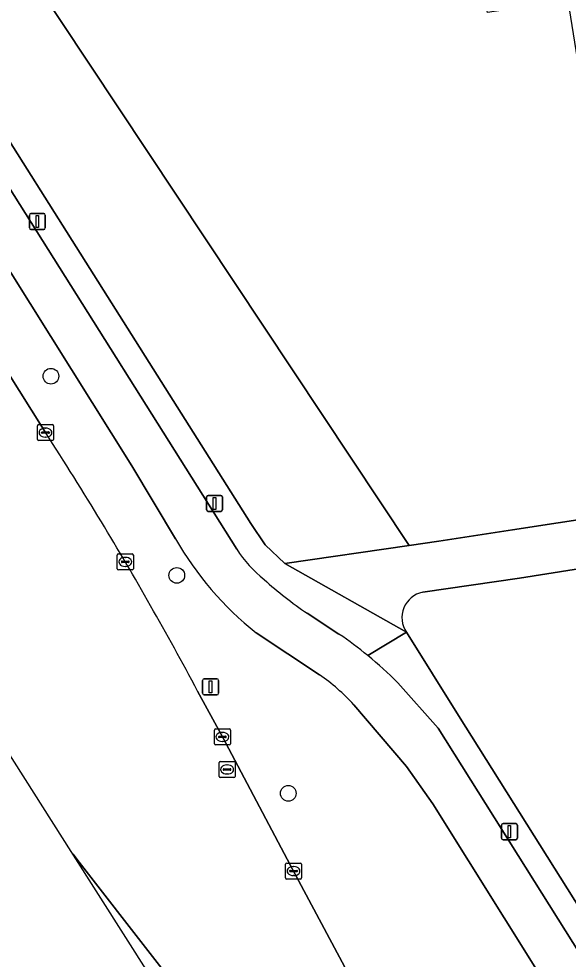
# Model space of a CAD drawing. Extents: x 160077 to 160948, y 386481 to 387498.
# Drawn here: x 160115.5 to 160149.7, y 387248.5 to 387307 of the extents above; entities that cross this region are included whole.
import ezdxf

# ---------------------------------------------------------------- set-up
doc = ezdxf.new("R2010")
doc.units = 0
for name, color, linetype in [('IMGEO_Berm_groen', 7, 'Continuous'), ('IMGEO_Boom', 7, 'Continuous'), ('IMGEO_Fietspad_gesloten', 7, 'Continuous'), ('IMGEO_Groenvoorziening', 7, 'Continuous'), ('IMGEO_Kolk', 7, 'Continuous'), ('IMGEO_Lichtmast', 7, 'Continuous'), ('IMGEO_OVBaan_gesloten', 7, 'Continuous'), ('IMGEO_Rijbaan_regionaal_gesloten', 7, 'Continuous'), ('IMGEO_Rioolput', 7, 'Continuous'), ('IMGEO_Voetpad_open', 7, 'Continuous')]:
    doc.layers.add(name, color=color, linetype=linetype)

msp = doc.modelspace()

# ---------------------------------------------------------------- linework, layer by layer
at = {"layer": 'IMGEO_Berm_groen'}
for points in [[(160125.245, 387274.696), (160122.542, 387279.222), (160099.906, 387315.367), (160099.341, 387316.28)], [(160096.318, 387314.501), (160096.531, 387314.167), (160101.546, 387306.151), (160106.581, 387298.148), (160112.126, 387289.301), (160117.165, 387281.298)], [(160134.209, 387266.225), (160130.263, 387268.841)], [(160126.625, 387265.218), (160128.172, 387262.367), (160132.596, 387254.018), (160136.583, 387246.579), (160141.506, 387237.352), (160145.887, 387229.105), (160147.814, 387225.477), (160156.514, 387209.228), (160162.84, 387197.364)], [(160161.015, 387226.623), (160141.252, 387258.195), (160139.625, 387260.516), (160136.342, 387264.367)]]:
    msp.add_lwpolyline(points, dxfattribs=at)
for centre, radius, start, end in [((159937.316, 387164.654), 214.363, 31.21729, 32.96613), ((159936.055, 387163.96), 215.801, 27.98356, 31.20124), ((160143.301, 387285.093), 20.836, 209.93439, 231.26175), ((160127.505, 387256.376), 11.914, 42.12371, 55.75976)]:
    msp.add_arc(centre, radius, start, end, dxfattribs=at)
at = {"layer": 'IMGEO_Boom'}
for centre in [(160117.506, 387284.806), (160125.333, 387272.416), (160132.268, 387258.855)]:
    msp.add_circle(centre, 0.489, dxfattribs=at)
at = {"layer": 'IMGEO_Fietspad_gesloten'}
for points in [[(160129.06, 387274.05), (160114.864, 387296.614), (160102.066, 387317.033), (160101.473, 387318.123), (160100.745, 387319.628), (160100.284, 387320.786), (160097.499, 387319.172), (160099.341, 387316.28), (160099.906, 387315.367), (160122.542, 387279.222), (160125.245, 387274.696)], [(160135.422, 387268.762), (160133.446, 387270.057)], [(160130.263, 387268.841), (160134.209, 387266.225)], [(160223.762, 387132.086), (160222.926, 387133.369), (160185.895, 387192.376), (160184.005, 387195.408), (160180.666, 387200.687), (160159.923, 387233.732), (160141.59, 387262.907), (160139.072, 387265.739)], [(160136.342, 387264.367), (160139.625, 387260.516), (160141.252, 387258.195), (160161.015, 387226.623), (160198.581, 387166.822), (160220.594, 387131.778)]]:
    msp.add_lwpolyline(points, dxfattribs=at)
for centre, radius, start, end in [((160143.301, 387285.093), 20.836, 209.93439, 231.26175), ((160135.924, 387278.518), 8.191, 213.06275, 231.00172), ((160147.775, 387291.107), 25.464, 228.10281, 235.75693), ((160122.078, 387248.926), 23.906, 50.71415, 56.06934), ((160122.195, 387249.07), 23.721, 44.64408, 50.7134), ((160127.505, 387256.376), 11.914, 42.12371, 55.75976)]:
    msp.add_arc(centre, radius, start, end, dxfattribs=at)
at = {"layer": 'IMGEO_Groenvoorziening'}
for points in [[(160141.124, 387326.758), (160139.057, 387329.83), (160120.193, 387314.153), (160115.943, 387319.74), (160135, 387338.07), (160133.048, 387341.231), (160133.36, 387341.629), (160130.296, 387346.507), (160106.771, 387329.448), (160101.386, 387325.554), (160104.15, 387318.343), (160109.024, 387320.599), (160139.785, 387274.28), (160141.641, 387274.55), (160146.224, 387275.251), (160154.726, 387276.548), (160149.674, 387308.189), (160144.653, 387307.431)], [(160104.15, 387318.343), (160105.669, 387314.379), (160105.879, 387313.937), (160112.11, 387303.867), (160121.033, 387289.768), (160129.934, 387275.653), (160130.837, 387274.317), (160132.053, 387273.157), (160139.785, 387274.28), (160109.024, 387320.599)]]:
    msp.add_lwpolyline(points, close=True, dxfattribs=at)
for points in [[(160172.96, 387250), (160160.624, 387269.243), (160155.915, 387269.341), (160155.14, 387273.594), (160146.656, 387272.235), (160140.627, 387271.369)], [(160139.615, 387268.878), (160142.864, 387263.696), (160161.126, 387234.638), (160179.769, 387204.942)]]:
    msp.add_lwpolyline(points, dxfattribs=at)
msp.add_arc((160140.963, 387269.781), 1.623, 101.95515, 213.82472, dxfattribs=at)
at = {"layer": 'IMGEO_Kolk'}
for p, q in [((160116.664, 387280.872), (160116.664, 387281.724)), ((160116.739, 387281.798), (160117.591, 387281.798)), ((160117.152, 387281.578), (160117.177, 387281.578)), ((160117.665, 387281.724), (160117.665, 387280.872)), ((160116.923, 387281.292), (160116.923, 387281.304)), ((160117.361, 387281.255), (160116.963, 387281.255)), ((160116.966, 387281.341), (160117.364, 387281.341)), ((160117.175, 387281.018), (160117.15, 387281.018)), ((160117.407, 387281.304), (160117.407, 387281.292)), ((160117.591, 387280.798), (160116.739, 387280.798)), ((160121.63, 387272.831), (160121.63, 387273.683)), ((160121.705, 387273.757), (160122.557, 387273.757)), ((160122.118, 387273.537), (160122.143, 387273.537)), ((160122.631, 387273.683), (160122.631, 387272.831)), ((160122.557, 387272.757), (160121.705, 387272.757)), ((160121.889, 387273.251), (160121.889, 387273.263)), ((160122.327, 387273.214), (160121.929, 387273.214)), ((160121.932, 387273.3), (160122.33, 387273.3)), ((160122.141, 387272.977), (160122.116, 387272.977)), ((160122.373, 387273.263), (160122.373, 387273.251)), ((160127.671, 387261.941), (160127.671, 387262.793)), ((160127.746, 387262.867), (160128.598, 387262.867)), ((160128.672, 387262.793), (160128.672, 387261.941)), ((160127.93, 387262.361), (160127.93, 387262.373)), ((160128.368, 387262.324), (160127.97, 387262.324)), ((160127.973, 387262.41), (160128.371, 387262.41)), ((160128.159, 387262.647), (160128.184, 387262.647)), ((160128.414, 387262.373), (160128.414, 387262.361)), ((160128.598, 387261.867), (160127.746, 387261.867)), ((160128.182, 387262.087), (160128.157, 387262.087)), ((160132.095, 387253.592), (160132.095, 387254.444)), ((160132.17, 387254.518), (160133.022, 387254.518)), ((160132.354, 387254.012), (160132.354, 387254.024)), ((160132.397, 387254.061), (160132.795, 387254.061)), ((160132.583, 387254.298), (160132.608, 387254.298)), ((160132.838, 387254.024), (160132.838, 387254.012)), ((160133.096, 387254.444), (160133.096, 387253.592)), ((160133.022, 387253.518), (160132.17, 387253.518)), ((160132.792, 387253.975), (160132.394, 387253.975)), ((160132.606, 387253.738), (160132.581, 387253.738))]:
    msp.add_line(p, q, dxfattribs=at)
for points in [[(160116.664, 387280.872), (160116.664, 387281.724)], [(160116.739, 387281.798), (160117.591, 387281.798)], [(160117.665, 387281.724), (160117.665, 387280.872)], [(160117.591, 387280.798), (160116.739, 387280.798)], [(160121.63, 387272.831), (160121.63, 387273.683)], [(160121.705, 387273.757), (160122.557, 387273.757)], [(160122.631, 387273.683), (160122.631, 387272.831)], [(160122.557, 387272.757), (160121.705, 387272.757)], [(160127.671, 387261.941), (160127.671, 387262.793)], [(160127.746, 387262.867), (160128.598, 387262.867)], [(160128.672, 387262.793), (160128.672, 387261.941)], [(160128.598, 387261.867), (160127.746, 387261.867)], [(160132.095, 387253.592), (160132.095, 387254.444)], [(160132.17, 387254.518), (160133.022, 387254.518)], [(160133.096, 387254.444), (160133.096, 387253.592)], [(160133.022, 387253.518), (160132.17, 387253.518)]]:
    msp.add_lwpolyline(points, dxfattribs=at)
for centre, radius, start, end in [((160116.741, 387281.722), 0.0765, 91.55205, 178.44795), ((160116.741, 387281.722), 0.0765, 91.55205, 178.44795), ((160117.589, 387281.722), 0.0765, 1.55205, 88.44795), ((160117.589, 387281.722), 0.0765, 1.55205, 88.44795), ((160116.963, 387281.301), 0.0403, 85.87752, 175.75265), ((160116.96, 387281.291), 0.0366, 178.93798, 274.71019), ((160117.364, 387281.298), 0.043, 264.86636, 352.45326), ((160117.368, 387281.303), 0.0386, 1.73085, 96.63898), ((160116.741, 387280.874), 0.0765, 181.55205, 268.44795), ((160116.741, 387280.874), 0.0765, 181.55205, 268.44795), ((160117.589, 387280.874), 0.0765, 271.55205, 358.44795), ((160117.589, 387280.874), 0.0765, 271.55205, 358.44795), ((160121.707, 387273.681), 0.0765, 91.55205, 178.44795), ((160121.707, 387273.681), 0.0765, 91.55205, 178.44795), ((160122.555, 387273.681), 0.0765, 1.55205, 88.44795), ((160122.555, 387273.681), 0.0765, 1.55205, 88.44795), ((160121.707, 387272.833), 0.0765, 181.55205, 268.44795), ((160121.707, 387272.833), 0.0765, 181.55205, 268.44795), ((160121.929, 387273.26), 0.0403, 85.87752, 175.75265), ((160121.926, 387273.25), 0.0366, 178.93798, 274.71019), ((160122.33, 387273.257), 0.043, 264.86636, 352.45326), ((160122.334, 387273.262), 0.0386, 1.73085, 96.63898), ((160122.555, 387272.833), 0.0765, 271.55205, 358.44795), ((160122.555, 387272.833), 0.0765, 271.55205, 358.44795), ((160127.748, 387262.791), 0.0765, 91.55205, 178.44795), ((160127.748, 387262.791), 0.0765, 91.55205, 178.44795), ((160128.596, 387262.791), 0.0765, 1.55205, 88.44795), ((160128.596, 387262.791), 0.0765, 1.55205, 88.44795), ((160127.97, 387262.37), 0.0403, 85.87752, 175.75265), ((160127.967, 387262.36), 0.0366, 178.93798, 274.71019), ((160128.371, 387262.367), 0.043, 264.86636, 352.45326), ((160128.375, 387262.372), 0.0386, 1.73085, 96.63898), ((160127.748, 387261.943), 0.0765, 181.55205, 268.44795), ((160127.748, 387261.943), 0.0765, 181.55205, 268.44795), ((160128.596, 387261.943), 0.0765, 271.55205, 358.44795), ((160128.596, 387261.943), 0.0765, 271.55205, 358.44795), ((160132.172, 387254.442), 0.0765, 91.55205, 178.44795), ((160132.172, 387254.442), 0.0765, 91.55205, 178.44795), ((160132.394, 387254.021), 0.0403, 85.87752, 175.75265), ((160132.391, 387254.011), 0.0366, 178.93798, 274.71019), ((160132.795, 387254.018), 0.043, 264.86636, 352.45326), ((160132.799, 387254.023), 0.0386, 1.73085, 96.63898), ((160133.02, 387254.442), 0.0765, 1.55205, 88.44795), ((160133.02, 387254.442), 0.0765, 1.55205, 88.44795), ((160132.172, 387253.594), 0.0765, 181.55205, 268.44795), ((160132.172, 387253.594), 0.0765, 181.55205, 268.44795), ((160133.02, 387253.594), 0.0765, 271.55205, 358.44795), ((160133.02, 387253.594), 0.0765, 271.55205, 358.44795)]:
    msp.add_arc(centre, radius, start, end, dxfattribs=at)
for centre, major_axis, ratio, start_param, end_param in [((160117.151, 387281.298), (-0.387, 0.002), 0.722429, 4.712389, 7.853982), ((160117.176, 387281.298), (-0.39, 0.002), 0.717154, 1.570796, 4.712389), ((160122.117, 387273.257), (-0.387, 0.002), 0.722429, 4.712389, 7.853982), ((160122.142, 387273.257), (-0.39, 0.002), 0.717154, 1.570796, 4.712389), ((160128.158, 387262.367), (-0.387, 0.002), 0.722429, 4.712389, 7.853982), ((160128.183, 387262.367), (-0.39, 0.002), 0.717154, 1.570796, 4.712389), ((160132.582, 387254.018), (-0.387, 0.002), 0.722429, 4.712389, 7.853982), ((160132.607, 387254.018), (-0.39, 0.002), 0.717154, 1.570796, 4.712389)]:
    msp.add_ellipse(centre, major_axis=major_axis, ratio=ratio, start_param=start_param, end_param=end_param, dxfattribs=at)
at = {"layer": 'IMGEO_Lichtmast'}
for p, q in [((160116.164, 387294.03), (160116.164, 387294.83)), ((160116.164, 387294.83), (160116.164, 387294.03)), ((160116.264, 387294.93), (160117.054, 387294.93)), ((160117.054, 387294.93), (160116.264, 387294.93)), ((160117.154, 387294.83), (160117.154, 387294.03)), ((160117.154, 387294.03), (160117.154, 387294.83)), ((160117.054, 387293.93), (160116.264, 387293.93)), ((160116.264, 387293.93), (160117.054, 387293.93)), ((160127.184, 387276.493), (160127.184, 387277.293)), ((160127.184, 387277.293), (160127.184, 387276.493)), ((160127.284, 387277.393), (160128.074, 387277.393)), ((160128.074, 387277.393), (160127.284, 387277.393)), ((160128.174, 387277.293), (160128.174, 387276.493)), ((160128.174, 387276.493), (160128.174, 387277.293)), ((160128.074, 387276.393), (160127.284, 387276.393)), ((160127.284, 387276.393), (160128.074, 387276.393)), ((160126.937, 387265.08), (160126.937, 387265.88)), ((160126.937, 387265.88), (160126.937, 387265.08)), ((160127.037, 387265.98), (160127.827, 387265.98)), ((160127.827, 387265.98), (160127.037, 387265.98)), ((160127.927, 387265.88), (160127.927, 387265.08)), ((160127.927, 387265.08), (160127.927, 387265.88)), ((160127.827, 387264.98), (160127.037, 387264.98)), ((160127.037, 387264.98), (160127.827, 387264.98)), ((160145.627, 387256.971), (160146.417, 387256.971)), ((160146.417, 387256.971), (160145.627, 387256.971)), ((160145.527, 387256.071), (160145.527, 387256.871)), ((160145.527, 387256.871), (160145.527, 387256.071)), ((160146.517, 387256.871), (160146.517, 387256.071)), ((160146.517, 387256.071), (160146.517, 387256.871)), ((160146.417, 387255.971), (160145.627, 387255.971)), ((160145.627, 387255.971), (160146.417, 387255.971))]:
    msp.add_line(p, q, dxfattribs=at)
for points in [[(160116.584, 387294.805), (160116.734, 387294.805), (160116.734, 387294.055), (160116.584, 387294.055), (160116.584, 387294.805)], [(160127.604, 387277.268), (160127.754, 387277.268), (160127.754, 387276.518), (160127.604, 387276.518), (160127.604, 387277.268)], [(160127.357, 387265.855), (160127.507, 387265.855), (160127.507, 387265.105), (160127.357, 387265.105), (160127.357, 387265.855)], [(160145.947, 387256.846), (160146.097, 387256.846), (160146.097, 387256.096), (160145.947, 387256.096), (160145.947, 387256.846)]]:
    msp.add_lwpolyline(points, dxfattribs=at)
for centre, start, end in [((160116.264, 387294.83), 90, 180), ((160116.264, 387294.83), 90, 180), ((160117.054, 387294.83), 0, 90), ((160117.054, 387294.83), 360, 90), ((160116.264, 387294.03), 180, 270), ((160116.264, 387294.03), 180, 270), ((160117.054, 387294.03), 270, 0), ((160117.054, 387294.03), 270, 0), ((160127.284, 387277.293), 90, 180), ((160127.284, 387277.293), 90, 180), ((160128.074, 387277.293), 0, 90), ((160128.074, 387277.293), 360, 90), ((160127.284, 387276.493), 180, 270), ((160127.284, 387276.493), 180, 270), ((160128.074, 387276.493), 270, 0), ((160128.074, 387276.493), 270, 0), ((160127.037, 387265.88), 90, 180), ((160127.037, 387265.88), 90, 180), ((160127.827, 387265.88), 0, 90), ((160127.827, 387265.88), 360, 90), ((160127.037, 387265.08), 180, 270), ((160127.037, 387265.08), 180, 270), ((160127.827, 387265.08), 270, 0), ((160127.827, 387265.08), 270, 0), ((160145.627, 387256.871), 90, 180), ((160145.627, 387256.871), 90, 180), ((160146.417, 387256.871), 0, 90), ((160146.417, 387256.871), 360, 90), ((160145.627, 387256.071), 180, 270), ((160145.627, 387256.071), 180, 270), ((160146.417, 387256.071), 270, 0), ((160146.417, 387256.071), 270, 0)]:
    msp.add_arc(centre, 0.1, start, end, dxfattribs=at)
at = {"layer": 'IMGEO_OVBaan_gesloten'}
for points in [[(160118.75, 387255.247), (160163.481, 387184.835), (160192.901, 387138.525), (160266.84, 387023.396), (160283.596, 386998.712), (160314.258, 386953.544)], [(160133.085, 387236.777), (160119.269, 387254.568)]]:
    msp.add_lwpolyline(points, dxfattribs=at)
msp.add_arc((160254.198, 387358.244), 170.161, 217.24999, 217.53782, dxfattribs=at)
at = {"layer": 'IMGEO_Rijbaan_regionaal_gesloten'}
for points in [[(160117.165, 387281.298), (160112.126, 387289.301), (160106.581, 387298.148), (160101.546, 387306.151), (160096.531, 387314.167), (160096.318, 387314.501), (160095.816, 387315.349), (160094.645, 387317.405), (160084.061, 387310.833), (160095.955, 387291.129), (160118.75, 387255.247)], [(160162.84, 387197.364), (160156.514, 387209.228), (160147.814, 387225.477), (160145.887, 387229.105), (160141.506, 387237.352), (160136.583, 387246.579), (160132.596, 387254.018), (160128.172, 387262.367), (160126.625, 387265.218)], [(160119.269, 387254.568), (160133.085, 387236.777)]]:
    msp.add_lwpolyline(points, dxfattribs=at)
for centre, radius, start, end in [((159937.316, 387164.654), 214.363, 31.21729, 32.96613), ((159936.055, 387163.96), 215.801, 27.98356, 31.20124), ((160254.198, 387358.244), 170.161, 217.24999, 217.53782)]:
    msp.add_arc(centre, radius, start, end, dxfattribs=at)
at = {"layer": 'IMGEO_Rioolput'}
for p, q in [((160127.962, 387259.913), (160127.962, 387260.765)), ((160128.037, 387260.839), (160128.889, 387260.839)), ((160128.45, 387260.619), (160128.475, 387260.619)), ((160128.963, 387260.765), (160128.963, 387259.913)), ((160128.221, 387260.333), (160128.221, 387260.345)), ((160128.659, 387260.296), (160128.261, 387260.296)), ((160128.264, 387260.382), (160128.662, 387260.382)), ((160128.473, 387260.059), (160128.448, 387260.059)), ((160128.705, 387260.345), (160128.705, 387260.333)), ((160128.889, 387259.839), (160128.037, 387259.839))]:
    msp.add_line(p, q, dxfattribs=at)
for points in [[(160127.962, 387259.913), (160127.962, 387260.765)], [(160128.037, 387260.839), (160128.889, 387260.839)], [(160128.963, 387260.765), (160128.963, 387259.913)], [(160128.889, 387259.839), (160128.037, 387259.839)]]:
    msp.add_lwpolyline(points, dxfattribs=at)
for centre, radius, start, end in [((160128.039, 387260.763), 0.0765, 91.55205, 178.44795), ((160128.039, 387260.763), 0.0765, 91.55205, 178.44795), ((160128.887, 387260.763), 0.0765, 1.55205, 88.44795), ((160128.887, 387260.763), 0.0765, 1.55205, 88.44795), ((160128.039, 387259.915), 0.0765, 181.55205, 268.44795), ((160128.039, 387259.915), 0.0765, 181.55205, 268.44795), ((160128.261, 387260.342), 0.0403, 85.87752, 175.75265), ((160128.258, 387260.332), 0.0366, 178.93798, 274.71019), ((160128.662, 387260.339), 0.043, 264.86636, 352.45326), ((160128.666, 387260.344), 0.0386, 1.73085, 96.63898), ((160128.887, 387259.915), 0.0765, 271.55205, 358.44795), ((160128.887, 387259.915), 0.0765, 271.55205, 358.44795)]:
    msp.add_arc(centre, radius, start, end, dxfattribs=at)
for centre, major_axis, ratio, start_param, end_param in [((160128.449, 387260.339), (-0.387, 0.002), 0.722429, 4.712389, 7.853982), ((160128.474, 387260.339), (-0.39, 0.002), 0.717154, 1.570796, 4.712389)]:
    msp.add_ellipse(centre, major_axis=major_axis, ratio=ratio, start_param=start_param, end_param=end_param, dxfattribs=at)
at = {"layer": 'IMGEO_Voetpad_open'}
for points in [[(160260.423, 387327.331), (160239.518, 387324.06), (160238.032, 387323.828), (160176.51, 387314.203), (160175.004, 387313.967), (160176.271, 387305.995), (160180.322, 387280.516), (160156.018, 387276.748), (160154.726, 387276.548), (160146.224, 387275.251), (160141.641, 387274.55), (160139.785, 387274.28), (160132.053, 387273.157), (160139.615, 387268.878)], [(160100.002, 387321.494), (160100.284, 387320.786), (160100.745, 387319.628), (160101.473, 387318.123), (160102.066, 387317.033), (160114.864, 387296.614), (160129.06, 387274.05)], [(160137.215, 387267.43), (160139.615, 387268.878), (160132.053, 387273.157), (160130.837, 387274.317), (160129.934, 387275.653), (160121.033, 387289.768), (160112.11, 387303.867), (160105.879, 387313.937)], [(160140.627, 387271.369), (160146.656, 387272.235), (160155.14, 387273.594)], [(160133.446, 387270.057), (160135.422, 387268.762)], [(160142.864, 387263.696), (160139.615, 387268.878), (160137.215, 387267.43)], [(160139.072, 387265.739), (160141.59, 387262.907), (160159.923, 387233.732), (160180.666, 387200.687)], [(160183.16, 387200.334), (160179.769, 387204.942), (160161.126, 387234.638), (160142.864, 387263.696)]]:
    msp.add_lwpolyline(points, dxfattribs=at)
for centre, radius, start, end in [((160135.924, 387278.518), 8.191, 213.06275, 231.00172), ((160147.775, 387291.107), 25.464, 228.10281, 235.75693), ((160140.963, 387269.781), 1.623, 101.95515, 213.82472), ((160122.078, 387248.926), 23.906, 50.71415, 56.06934), ((160122.195, 387249.07), 23.721, 44.64408, 50.7134)]:
    msp.add_arc(centre, radius, start, end, dxfattribs=at)

doc.saveas('drawing.dxf')
